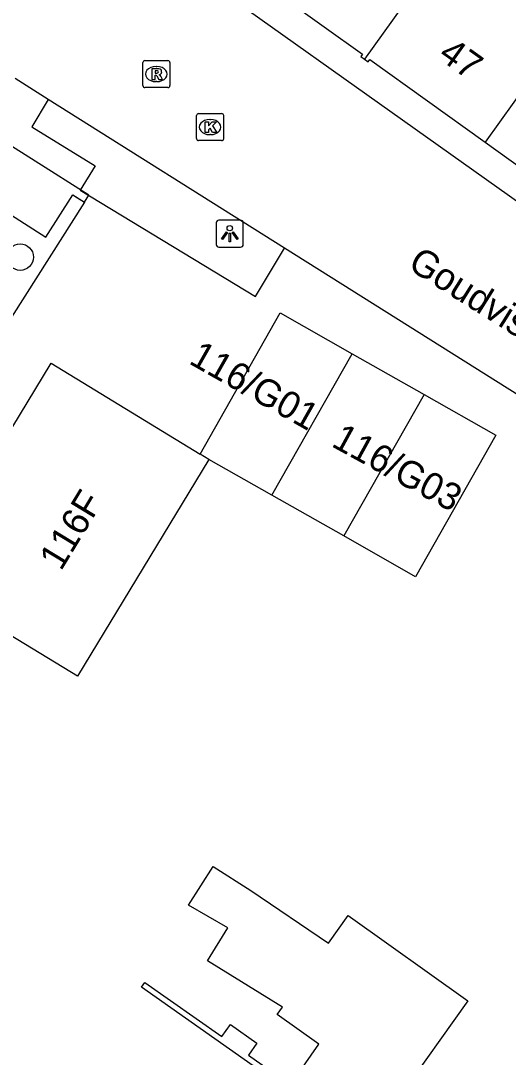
# Model space of a CAD drawing. Extents: x 160107 to 160928, y 382056 to 382918.
# Drawn here: x 160678.31 to 160696.34, y 382517.33 to 382555.67 of the extents above; entities that cross this region are included whole.
import ezdxf

# ---------------------------------------------------------------- set-up
doc = ezdxf.new("R2010")
doc.units = 0
for name, color, linetype in [('IMGEO_Boom', 7, 'Continuous'), ('IMGEO_Groenvoorziening', 7, 'Continuous'), ('IMGEO_Kolk', 7, 'Continuous'), ('IMGEO_Lichtpunt', 7, 'Continuous'), ('IMGEO_Muur', 7, 'Continuous'), ('IMGEO_Openbare_ruimte_label', 7, 'Continuous'), ('IMGEO_Pand', 7, 'Continuous'), ('IMGEO_Pand_nummerreeks', 7, 'Continuous'), ('IMGEO_Pand_overbouw', 7, 'Continuous'), ('IMGEO_Rijbaan_lokaal_open', 7, 'Continuous'), ('IMGEO_Rioolput', 7, 'Continuous')]:
    doc.layers.add(name, color=color, linetype=linetype)

msp = doc.modelspace()

# ---------------------------------------------------------------- linework, layer by layer
at = {"layer": 'IMGEO_Boom'}
msp.add_circle((160678.287, 382546.928), 0.489, dxfattribs=at)
at = {"layer": 'IMGEO_Groenvoorziening'}
msp.add_lwpolyline([(160679.323, 382552.761), (160678.713, 382551.746), (160681.055, 382550.307), (160680.502, 382549.41), (160686.993, 382545.476), (160688.062, 382547.254)], dxfattribs=at)
at = {"layer": 'IMGEO_Kolk'}
for p, q in [((160684.812, 382551.312), (160684.812, 382552.164)), ((160684.887, 382552.238), (160685.739, 382552.238)), ((160685.813, 382552.164), (160685.813, 382551.312)), ((160685.3, 382552.018), (160685.325, 382552.018)), ((160685.323, 382551.458), (160685.298, 382551.458)), ((160685.739, 382551.238), (160684.887, 382551.238))]:
    msp.add_line(p, q, dxfattribs=at)
for points in [[(160684.812, 382551.312), (160684.812, 382552.164)], [(160684.887, 382552.238), (160685.739, 382552.238)], [(160685.813, 382552.164), (160685.813, 382551.312)], [(160685.133, 382551.938), (160685.256, 382551.938), (160685.256, 382551.787), (160685.386, 382551.938), (160685.55, 382551.938), (160685.404, 382551.787), (160685.557, 382551.538), (160685.405, 382551.538), (160685.32, 382551.702), (160685.256, 382551.635), (160685.256, 382551.538), (160685.133, 382551.538), (160685.133, 382551.938)], [(160685.739, 382551.238), (160684.887, 382551.238)]]:
    msp.add_lwpolyline(points, dxfattribs=at)
for centre, start, end in [((160684.889, 382552.162), 91.552, 178.448), ((160684.889, 382552.162), 91.552, 178.448), ((160685.737, 382552.162), 1.552, 88.448), ((160685.737, 382552.162), 1.552, 88.448), ((160684.889, 382551.314), 181.552, 268.448), ((160684.889, 382551.314), 181.552, 268.448), ((160685.737, 382551.314), 271.552, 358.448), ((160685.737, 382551.314), 271.552, 358.448)]:
    msp.add_arc(centre, 0.0765, start, end, dxfattribs=at)
for centre, major_axis, ratio, start_param, end_param in [((160685.299, 382551.738), (-0.387, 0.002), 0.722429, 4.712389, 7.853982), ((160685.324, 382551.738), (-0.39, 0.002), 0.717154, 1.570796, 4.712389)]:
    msp.add_ellipse(centre, major_axis=major_axis, ratio=ratio, start_param=start_param, end_param=end_param, dxfattribs=at)
at = {"layer": 'IMGEO_Lichtpunt'}
for p, q in [((160685.54, 382548.201), (160685.54, 382547.394)), ((160685.54, 382548.201), (160685.54, 382547.394)), ((160686.442, 382548.296), (160685.634, 382548.296)), ((160686.442, 382548.296), (160685.634, 382548.296)), ((160686.536, 382547.394), (160686.536, 382548.201)), ((160686.536, 382547.394), (160686.536, 382548.201)), ((160685.634, 382547.3), (160686.442, 382547.3)), ((160685.634, 382547.3), (160686.442, 382547.3))]:
    msp.add_line(p, q, dxfattribs=at)
for points in [[(160685.914, 382547.865), (160685.953, 382547.837), (160685.765, 382547.575), (160685.727, 382547.602), (160685.914, 382547.865)], [(160686.016, 382547.817), (160686.063, 382547.817), (160686.063, 382547.495), (160686.016, 382547.495), (160686.016, 382547.817)], [(160686.126, 382547.837), (160686.164, 382547.864), (160686.351, 382547.602), (160686.312, 382547.574), (160686.126, 382547.837)]]:
    msp.add_lwpolyline(points, dxfattribs=at)
msp.add_circle((160686.039, 382547.999), 0.0994, dxfattribs=at)
for centre, start, end in [((160685.634, 382548.201), 90, 180), ((160685.634, 382548.201), 90, 180), ((160686.442, 382548.201), 0, 90), ((160686.442, 382548.201), 0, 90), ((160685.634, 382547.394), 180, 270), ((160685.634, 382547.394), 180, 270), ((160686.442, 382547.394), 270, 0), ((160686.442, 382547.394), 270, 360)]:
    msp.add_arc(centre, 0.0946, start, end, dxfattribs=at)
at = {"layer": 'IMGEO_Muur'}
msp.add_lwpolyline([(160688.204, 382516.11), (160682.776, 382519.93), (160682.897, 382520.102), (160685.745, 382518.098), (160686.061, 382518.548), (160687.042, 382517.857), (160686.726, 382517.407), (160688.28, 382516.313)], dxfattribs=at)
at = {"layer": 'IMGEO_Pand'}
for points in [[(160696.327, 382561.65), (160691.018, 382554.245)], [(160700.787, 382558.594), (160695.488, 382551.176)], [(160686.698, 382557.476), (160690.946, 382554.432), (160690.882, 382554.343), (160691.018, 382554.245)], [(160691.018, 382554.245), (160691.154, 382554.148), (160691.218, 382554.237), (160695.488, 382551.176)], [(160666.677, 382542.299), (160673.705, 382553.372), (160676.844, 382551.379), (160675.853, 382549.825), (160679.233, 382547.671), (160680.234, 382549.228), (160680.346, 382549.157), (160680.662, 382548.957), (160673.621, 382537.891), (160666.677, 382542.299)], [(160695.488, 382551.176), (160699.724, 382548.14), (160699.66, 382548.051), (160699.796, 382547.954)], [(160684.945, 382539.643), (160687.909, 382544.866), (160690.568, 382543.357)], [(160687.598, 382538.124), (160690.568, 382543.357)], [(160690.568, 382543.357), (160693.226, 382541.848)], [(160685.263, 382539.449), (160680.404, 382531.434), (160674.56, 382534.976), (160679.437, 382543.01), (160684.945, 382539.643)], [(160693.226, 382541.848), (160695.885, 382540.34), (160692.915, 382535.107), (160690.256, 382536.615)], [(160693.226, 382541.848), (160690.256, 382536.615)], [(160685.263, 382539.449), (160684.945, 382539.643)], [(160687.598, 382538.124), (160685.263, 382539.449)], [(160690.256, 382536.615), (160687.598, 382538.124)], [(160688.28, 382516.313), (160689.338, 382517.816), (160687.798, 382518.915), (160687.989, 382519.183), (160685.212, 382520.895), (160685.967, 382522.119), (160684.515, 382522.961), (160685.423, 382524.394), (160686.823, 382523.508), (160689.686, 382521.559), (160690.416, 382522.582), (160694.849, 382519.416), (160692.319, 382515.873)]]:
    msp.add_lwpolyline(points, dxfattribs=at)
at = {"layer": 'IMGEO_Pand_overbouw'}
msp.add_lwpolyline([(160675.853, 382549.825), (160679.233, 382547.671), (160680.234, 382549.228), (160680.662, 382548.957), (160680.826, 382549.214), (160672.872, 382554.247)], dxfattribs=at)
at = {"layer": 'IMGEO_Rijbaan_lokaal_open'}
for points in [[(160713.186, 382538.354), (160712.547, 382537.478), (160696.857, 382548.846), (160681.405, 382559.84), (160682.021, 382560.695)], [(160679.323, 382552.761), (160678.105, 382553.529)], [(160688.062, 382547.254), (160679.323, 382552.761)], [(160700.294, 382539.578), (160700.091, 382539.706), (160688.062, 382547.254)]]:
    msp.add_lwpolyline(points, dxfattribs=at)
at = {"layer": 'IMGEO_Rioolput'}
for p, q in [((160682.824, 382553.272), (160682.824, 382554.124)), ((160682.899, 382554.198), (160683.751, 382554.198)), ((160683.312, 382553.978), (160683.337, 382553.978)), ((160683.825, 382554.124), (160683.825, 382553.272)), ((160683.751, 382553.198), (160682.899, 382553.198)), ((160683.335, 382553.418), (160683.31, 382553.418))]:
    msp.add_line(p, q, dxfattribs=at)
for points in [[(160682.824, 382553.272), (160682.824, 382554.124)], [(160682.899, 382554.198), (160683.751, 382554.198)], [(160683.825, 382554.124), (160683.825, 382553.272)], [(160683.413, 382553.896), (160683.161, 382553.898), (160683.161, 382553.498)], [(160683.161, 382553.498), (160683.285, 382553.498), (160683.285, 382553.66), (160683.296, 382553.66)], [(160683.339, 382553.817), (160683.285, 382553.817), (160683.285, 382553.736)], [(160683.285, 382553.736), (160683.337, 382553.736)], [(160683.343, 382553.631), (160683.414, 382553.498), (160683.554, 382553.498), (160683.489, 382553.624)], [(160683.751, 382553.198), (160682.899, 382553.198)]]:
    msp.add_lwpolyline(points, dxfattribs=at)
for centre, radius, start, end in [((160682.901, 382554.122), 0.0765, 91.552, 178.448), ((160682.901, 382554.122), 0.0765, 91.552, 178.448), ((160683.749, 382554.122), 0.0765, 1.552, 88.448), ((160683.749, 382554.122), 0.0765, 1.552, 88.448), ((160683.295, 382553.607), 0.0533, 26.0293, 88.6989), ((160683.321, 382553.925), 0.19, 274.7715, 282.9687), ((160683.345, 382553.721), 0.0964, 77.0061, 93.1865), ((160683.359, 382553.778), 0.0378, 276.6634, 79.6772), ((160683.412, 382553.786), 0.109, 350.3612, 89.416), ((160683.41, 382553.786), 0.112, 277.5842, 350.9817), ((160683.394, 382553.571), 0.108, 29.5134, 73.7905), ((160682.901, 382553.274), 0.0765, 181.552, 268.448), ((160682.901, 382553.274), 0.0765, 181.552, 268.448), ((160683.749, 382553.274), 0.0765, 271.552, 358.448), ((160683.749, 382553.274), 0.0765, 271.552, 358.448)]:
    msp.add_arc(centre, radius, start, end, dxfattribs=at)
for centre, major_axis, ratio, start_param, end_param in [((160683.311, 382553.698), (-0.387, 0.002), 0.722429, 4.712389, 7.853982), ((160683.336, 382553.698), (-0.39, 0.002), 0.717154, 1.570796, 4.712389)]:
    msp.add_ellipse(centre, major_axis=major_axis, ratio=ratio, start_param=start_param, end_param=end_param, dxfattribs=at)

# ---------------------------------------------------------------- texts
at = {"layer": 'IMGEO_Openbare_ruimte_label'}
msp.add_text('Goudvisstraat', height=1, rotation=327.8366, dxfattribs=at).set_placement((160692.582, 382546.522))
at = {"layer": 'IMGEO_Pand_nummerreeks'}
for s, rotation, p in [('47', 324.362, (160693.706, 382554.299)), ('116/G01', 330.474, (160684.486, 382543.013)), ('116/G03', 331.2849, (160689.759, 382539.95)), ('116F', 58.7742, (160679.795, 382535.291))]:
    msp.add_text(s, height=1, rotation=rotation, dxfattribs=at).set_placement(p)

doc.saveas('drawing.dxf')
